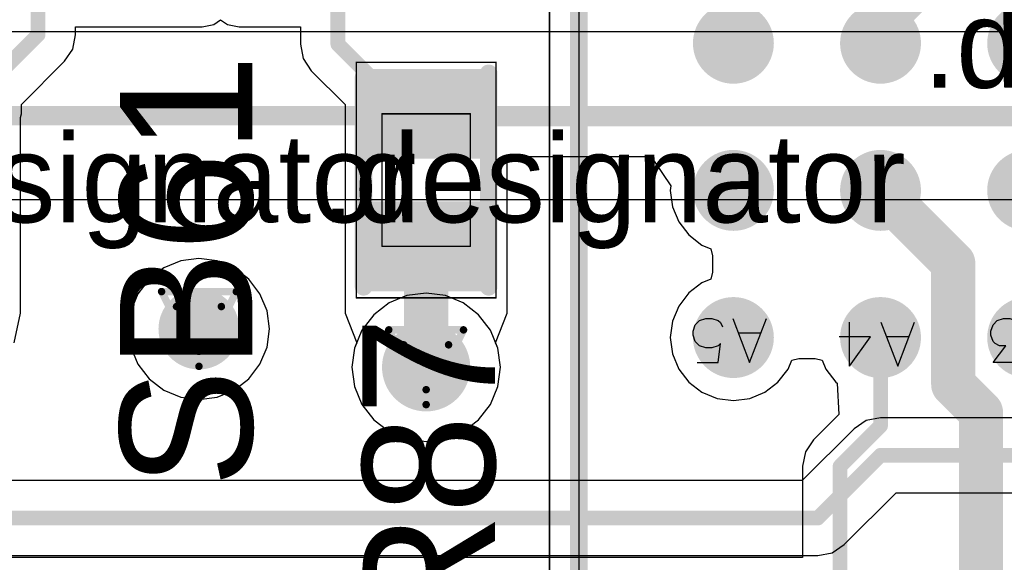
# Model space of a CAD drawing. Header units: millimetres. Extents: x 138 to 555, y 26 to 334.
# Tile 323 of 656: x 242.24 to 248.94, y 190.73 to 194.42. Entities that reach past the tile are written whole.
import ezdxf

# ---------------------------------------------------------------- set-up
doc = ezdxf.new("R2010")
doc.units = ezdxf.units.MM
for name, color, linetype in [('BottomLayer', 5, 'Continuous'), ('DrillDrawing', 1, 'Continuous'), ('Mechanical20', 56, 'Continuous'), ('Mechanical27', 56, 'Continuous'), ('MidLayer1', 16, 'Continuous'), ('MidLayer2', 76, 'Continuous'), ('MidLayer3', 90, 'Continuous'), ('MidLayer4', 156, 'Continuous'), ('MultiLayer', 9, 'Continuous'), ('TopLayer', 1, 'Continuous'), ('TopOverlay', 2, 'Continuous'), ('TopPaste', 8, 'Continuous'), ('TopSolder', 216, 'Continuous'), ('ViaHoleLayer', 16, 'Continuous')]:
    doc.layers.add(name, color=color, linetype=linetype)

# ---------------------------------------------------------------- blocks, each defined once
blk = doc.blocks.new('ICC_BGA24_5X5_BALL_ARRAY_6X8_P1_534')
at = {"layer": 'Mechanical20', "const_width": 0.01}
for points in [[(3.25, 4.25), (-3.25, 4.25)], [(-3.25, 4.25), (-3.25, -4.25)], [(3.25, 4.25), (3.25, -4.25)], [(3.25, -4.25), (-3.25, -4.25)]]:
    blk.add_lwpolyline(points, dxfattribs=at)
at = {"layer": 'Mechanical20', "const_width": 0.005}
for points in [[(-3.2525, 4.25, 1), (-3.2475, 4.25, 1)], [(-3.2525, 4.25, 1), (-3.2475, 4.25, 1)], [(3.2475, 4.25, 1), (3.2525, 4.25, 1)], [(3.2475, 4.25, 1), (3.2525, 4.25, 1)], [(-3.2525, -4.25, 1), (-3.2475, -4.25, 1)], [(-3.2525, -4.25, 1), (-3.2475, -4.25, 1)], [(3.2475, -4.25, 1), (3.2525, -4.25, 1)], [(3.2475, -4.25, 1), (3.2525, -4.25, 1)]]:
    blk.add_lwpolyline(points, format="xyb", close=True, dxfattribs=at)
at = {"layer": 'Mechanical27'}
for p, q in [((-1.135, 2.17), (-1.2492, 1.87)), ((-1.0207, 1.87), (-1.135, 2.17)), ((-0.9222, 2.1414), (-0.9079, 2.1557)), ((-0.9079, 2.1557), (-0.8793, 2.17)), ((-0.8793, 2.17), (-0.8222, 2.17)), ((-0.8222, 2.17), (-0.7936, 2.1557)), ((-0.7936, 2.1557), (-0.7793, 2.1414)), ((-0.135, 2.17), (-0.2492, 1.87)), ((-0.0207, 1.87), (-0.135, 2.17)), ((0.0778, 2.17), (0.2349, 2.17)), ((0.2349, 2.17), (0.1493, 2.0557)), ((0.8829, 2.195), (0.7686, 1.895)), ((0.9972, 1.895), (0.8829, 2.195)), ((1.21, 2.195), (1.0671, 1.995)), ((1.21, 2.195), (1.21, 1.895)), ((1.89, 2.17), (1.7758, 1.87)), ((2.0043, 1.87), (1.89, 2.17)), ((2.1028, 2.17), (2.0886, 2.0414)), ((2.2457, 2.17), (2.1028, 2.17)), ((-0.9364, 2.1128), (-0.9222, 2.1414)), ((-0.9364, 2.0986), (-0.9364, 2.1128)), ((-0.7793, 2.1414), (-0.7651, 2.1128)), ((-0.7651, 2.0843), (-0.7793, 2.0557)), ((-0.7651, 2.1128), (-0.7651, 2.0843)), ((-0.8079, 2.0129), (-0.9507, 1.87)), ((-0.7793, 2.0557), (-0.8079, 2.0129)), ((0.1493, 2.0557), (0.1921, 2.0557)), ((0.1921, 2.0557), (0.2207, 2.0414)), ((0.2207, 2.0414), (0.2349, 2.0271)), ((0.2349, 2.0271), (0.2492, 1.9843)), ((2.0886, 2.0414), (2.1028, 2.0557)), ((2.1028, 2.0557), (2.1457, 2.07)), ((2.1457, 2.07), (2.1885, 2.07)), ((2.1885, 2.07), (2.2314, 2.0557)), ((2.2314, 2.0557), (2.2599, 2.0271)), ((2.2599, 2.0271), (2.2742, 1.9843)), ((-1.2064, 1.97), (-1.0636, 1.97)), ((-0.2064, 1.97), (-0.0636, 1.97)), ((0.2492, 1.9557), (0.2349, 1.9129)), ((0.2492, 1.9843), (0.2492, 1.9557)), ((0.8115, 1.995), (0.9543, 1.995)), ((1.0671, 1.995), (1.2814, 1.995)), ((1.8186, 1.97), (1.9614, 1.97)), ((2.2742, 1.9557), (2.2599, 1.9129)), ((2.2742, 1.9843), (2.2742, 1.9557)), ((0.0636, 1.8986), (0.0493, 1.9272)), ((0.0778, 1.8843), (0.0636, 1.8986)), ((0.1207, 1.87), (0.0778, 1.8843)), ((0.2064, 1.8843), (0.1635, 1.87)), ((0.2349, 1.9129), (0.2064, 1.8843)), ((2.0886, 1.8986), (2.0743, 1.9272)), ((2.1028, 1.8843), (2.0886, 1.8986)), ((2.1457, 1.87), (2.1028, 1.8843)), ((2.2314, 1.8843), (2.1885, 1.87)), ((2.2599, 1.9129), (2.2314, 1.8843)), ((-0.9507, 1.87), (-0.7508, 1.87)), ((0.1635, 1.87), (0.1207, 1.87)), ((2.1885, 1.87), (2.1457, 1.87)), ((-2.1442, 1.17), (-2.1442, 0.87)), ((-2.1442, 1.17), (-2.0157, 1.17)), ((-2.0157, 1.17), (-1.9729, 1.1557)), ((-1.9729, 1.1557), (-1.9586, 1.1414)), ((-1.9586, 1.1414), (-1.9443, 1.1128)), ((-1.8486, 1.1271), (-1.8057, 1.17)), ((-1.8057, 1.17), (-1.8057, 0.87)), ((-1.9443, 1.0843), (-1.9586, 1.0557)), ((-1.9443, 1.1128), (-1.9443, 1.0843)), ((-1.8772, 1.1128), (-1.8486, 1.1271)), ((-2.1442, 1.0271), (-2.0157, 1.0271)), ((-1.9729, 1.0414), (-2.0157, 1.0271)), ((-2.0157, 1.0271), (-1.9729, 1.0129)), ((-1.9586, 1.0557), (-1.9729, 1.0414)), ((-1.9729, 1.0129), (-1.9586, 0.9986)), ((-1.9586, 0.9986), (-1.9443, 0.97)), ((-1.9443, 0.97), (-1.9443, 0.9272)), ((-2.0157, 0.87), (-2.1442, 0.87)), ((-1.9729, 0.8843), (-2.0157, 0.87)), ((-1.9586, 0.8986), (-1.9729, 0.8843)), ((-1.9443, 0.9272), (-1.9586, 0.8986)), ((-2.1278, 0.1557), (-2.1564, 0.1271)), ((-2.0993, 0.17), (-2.1278, 0.1557)), ((-2.0421, 0.17), (-2.0993, 0.17)), ((-2.0136, 0.1557), (-2.0421, 0.17)), ((-1.985, 0.1271), (-2.0136, 0.1557)), ((-1.8579, 0.1271), (-1.815, 0.17)), ((-1.815, 0.17), (-1.815, -0.13)), ((-2.1707, 0.0986), (-2.185, 0.0557)), ((-2.1564, 0.1271), (-2.1707, 0.0986)), ((-1.9707, 0.0986), (-1.985, 0.1271)), ((-1.8865, 0.1128), (-1.8579, 0.1271)), ((-2.185, 0.0557), (-2.185, -0.0157)), ((-2.185, -0.0157), (-2.1707, -0.0586)), ((-2.1707, -0.0586), (-2.1564, -0.0871)), ((-1.985, -0.0871), (-1.9707, -0.0586)), ((-2.1564, -0.0871), (-2.1278, -0.1157)), ((-2.1278, -0.1157), (-2.0993, -0.13)), ((-2.0993, -0.13), (-2.0421, -0.13)), ((-2.0421, -0.13), (-2.0136, -0.1157)), ((-2.0136, -0.1157), (-1.985, -0.0871)), ((-2.1442, -0.83), (-2.1442, -1.13)), ((-2.1442, -0.83), (-2.0443, -0.83)), ((-2.0443, -0.83), (-2.0014, -0.8443)), ((-2.0014, -0.8443), (-1.9729, -0.8729)), ((-1.8486, -0.8729), (-1.8057, -0.83)), ((-1.8057, -0.83), (-1.8057, -1.13)), ((-1.9729, -0.8729), (-1.9586, -0.9014)), ((-1.9586, -0.9014), (-1.9443, -0.9443)), ((-1.8772, -0.8872), (-1.8486, -0.8729)), ((-1.9443, -0.9443), (-1.9443, -1.0157)), ((-1.9586, -1.0586), (-1.9729, -1.0871)), ((-1.9443, -1.0157), (-1.9586, -1.0586)), ((-2.0443, -1.13), (-2.1442, -1.13)), ((-2.0014, -1.1157), (-2.0443, -1.13)), ((-1.9729, -1.0871), (-2.0014, -1.1157)), ((-1.9429, -1.83), (-2.1285, -1.83)), ((-2.1285, -1.83), (-2.1285, -2.13)), ((-1.8929, -1.8872), (-1.8643, -1.8729)), ((-1.8643, -1.8729), (-1.8215, -1.83)), ((-1.8215, -1.83), (-1.8215, -2.13)), ((-2.1285, -1.9729), (-2.0143, -1.9729)), ((-2.1285, -2.13), (-1.9429, -2.13))]:
    blk.add_line(p, q, dxfattribs=at)
at = {"layer": 'Mechanical27', "const_width": 0.01}
for points in [[(-3.05, 4.05), (-3.05, -4.05)], [(3.05, 4.05), (-3.05, 4.05)], [(-1.925, 4.05), (-3.05, 2.925)], [(-1.925, 4.05), (-3.0375, 2.9375)], [(3.05, 4.05), (3.05, -4.05)], [(3.05, -4.05), (-3.05, -4.05)]]:
    blk.add_lwpolyline(points, dxfattribs=at)
at = {"layer": 'Mechanical27', "const_width": 0.005}
for points in [[(-3.0525, 4.05, 1), (-3.0475, 4.05, 1)], [(-3.0525, 4.05, 1), (-3.0475, 4.05, 1)], [(-1.9275, 4.05, 1), (-1.9225, 4.05, 1)], [(-1.9275, 4.05, 1), (-1.9225, 4.05, 1)], [(3.0475, 4.05, 1), (3.0525, 4.05, 1)], [(3.0475, 4.05, 1), (3.0525, 4.05, 1)], [(-3.0525, 2.925, 1), (-3.0475, 2.925, 1)], [(-3.04, 2.9375, 1), (-3.035, 2.9375, 1)], [(-3.0525, -4.05, 1), (-3.0475, -4.05, 1)], [(-3.0525, -4.05, 1), (-3.0475, -4.05, 1)], [(3.0475, -4.05, 1), (3.0525, -4.05, 1)], [(3.0475, -4.05, 1), (3.0525, -4.05, 1)]]:
    blk.add_lwpolyline(points, format="xyb", close=True, dxfattribs=at)
at = {"layer": 'TopLayer', "const_width": 0.225}
for points in [[(-1.1125, 2, 1), (-0.8875, 2, 1)], [(-0.1125, 2, 1), (0.1125, 2, 1)], [(0.8875, 2, 1), (1.1125, 2, 1)], [(1.8875, 2, 1), (2.1125, 2, 1)], [(-2.1125, 1, 1), (-1.8875, 1, 1)], [(-1.1125, 1, 1), (-0.8875, 1, 1)], [(-0.1125, 1, 1), (0.1125, 1, 1)], [(0.8875, 1, 1), (1.1125, 1, 1)], [(1.8875, 1, 1), (2.1125, 1, 1)], [(-2.1125, 0, 1), (-1.8875, 0, 1)], [(-1.1125, 0, 1), (-0.8875, 0, 1)], [(-0.1125, 0, 1), (0.1125, 0, 1)], [(0.8875, 0, 1), (1.1125, 0, 1)], [(1.8875, 0, 1), (2.1125, 0, 1)], [(-2.1125, -1, 1), (-1.8875, -1, 1)], [(-1.1125, -1, 1), (-0.8875, -1, 1)], [(-0.1125, -1, 1), (0.1125, -1, 1)], [(0.8875, -1, 1), (1.1125, -1, 1)], [(1.8875, -1, 1), (2.1125, -1, 1)], [(-2.1125, -2, 1), (-1.8875, -2, 1)], [(-1.1125, -2, 1), (-0.8875, -2, 1)], [(-0.1125, -2, 1), (0.1125, -2, 1)], [(0.8875, -2, 1), (1.1125, -2, 1)], [(1.8875, -2, 1), (2.1125, -2, 1)]]:
    blk.add_lwpolyline(points, format="xyb", close=True, dxfattribs=at)
at = {"layer": 'TopOverlay'}
for p, q in [((-1.135, 2.72), (-1.2492, 2.42)), ((-1.0207, 2.42), (-1.135, 2.72)), ((-0.9364, 2.6628), (-0.9222, 2.6914)), ((-0.9222, 2.6914), (-0.9079, 2.7057)), ((-0.9079, 2.7057), (-0.8793, 2.72)), ((-0.8793, 2.72), (-0.8222, 2.72)), ((-0.8222, 2.72), (-0.7936, 2.7057)), ((-0.7936, 2.7057), (-0.7793, 2.6914)), ((-0.7793, 2.6914), (-0.7651, 2.6628)), ((-0.9364, 2.6486), (-0.9364, 2.6628)), ((-0.7651, 2.6343), (-0.7793, 2.6057)), ((-0.7651, 2.6628), (-0.7651, 2.6343)), ((-0.8079, 2.5629), (-0.9507, 2.42)), ((-0.7793, 2.6057), (-0.8079, 2.5629)), ((-1.2064, 2.52), (-1.0636, 2.52)), ((-0.9507, 2.42), (-0.7508, 2.42))]:
    blk.add_line(p, q, dxfattribs=at)
at = {"layer": 'TopOverlay', "const_width": 0.12}
for points in [[(-2.9, 4.05), (-3.05, 3.9)], [(-2.775, 4.05), (-3.05, 3.775)], [(-2.625, 4.05), (-3.05, 3.625)], [(-2.475, 4.05), (-3.05, 3.475)], [(-2.325, 4.05), (-3.05, 3.325)], [(-2.025, 4.05), (-3.05, 3.025)], [(-2.175, 4.05), (-3.05, 3.175)], [(-1.925, 4.05), (-3.05, 2.925)], [(3.05, 4.05), (-3.05, 4.05)], [(-3.05, 4.05), (-3.05, -4.05)], [(3.05, 4.05), (3.05, -4.05)], [(3.05, -4.05), (-3.05, -4.05)]]:
    blk.add_lwpolyline(points, dxfattribs=at)
at = {"layer": 'TopOverlay', "const_width": 0.06}
for points in [[(-3.08, 4.05, 1), (-3.02, 4.05, 1)], [(-3.08, 4.05, 1), (-3.02, 4.05, 1)], [(-2.93, 4.05, 1), (-2.87, 4.05, 1)], [(-2.805, 4.05, 1), (-2.745, 4.05, 1)], [(-2.655, 4.05, 1), (-2.595, 4.05, 1)], [(-2.505, 4.05, 1), (-2.445, 4.05, 1)], [(-2.355, 4.05, 1), (-2.295, 4.05, 1)], [(-2.205, 4.05, 1), (-2.145, 4.05, 1)], [(-2.055, 4.05, 1), (-1.995, 4.05, 1)], [(-1.955, 4.05, 1), (-1.895, 4.05, 1)], [(3.02, 4.05, 1), (3.08, 4.05, 1)], [(3.02, 4.05, 1), (3.08, 4.05, 1)], [(-3.08, 3.9, 1), (-3.02, 3.9, 1)], [(-3.08, 3.775, 1), (-3.02, 3.775, 1)], [(-3.08, 3.625, 1), (-3.02, 3.625, 1)], [(-3.08, 3.475, 1), (-3.02, 3.475, 1)], [(-3.08, 3.325, 1), (-3.02, 3.325, 1)], [(-3.08, 3.175, 1), (-3.02, 3.175, 1)], [(-3.08, 3.025, 1), (-3.02, 3.025, 1)], [(-3.08, 2.925, 1), (-3.02, 2.925, 1)], [(-3.08, -4.05, 1), (-3.02, -4.05, 1)], [(-3.08, -4.05, 1), (-3.02, -4.05, 1)], [(3.02, -4.05, 1), (3.08, -4.05, 1)], [(3.02, -4.05, 1), (3.08, -4.05, 1)]]:
    blk.add_lwpolyline(points, format="xyb", close=True, dxfattribs=at)
at = {"layer": 'TopPaste', "const_width": 0.225}
for points in [[(-1.1125, 2, 1), (-0.8875, 2, 1)], [(-0.1125, 2, 1), (0.1125, 2, 1)], [(0.8875, 2, 1), (1.1125, 2, 1)], [(1.8875, 2, 1), (2.1125, 2, 1)], [(-2.1125, 1, 1), (-1.8875, 1, 1)], [(-1.1125, 1, 1), (-0.8875, 1, 1)], [(-0.1125, 1, 1), (0.1125, 1, 1)], [(0.8875, 1, 1), (1.1125, 1, 1)], [(1.8875, 1, 1), (2.1125, 1, 1)], [(-2.1125, 0, 1), (-1.8875, 0, 1)], [(-1.1125, 0, 1), (-0.8875, 0, 1)], [(-0.1125, 0, 1), (0.1125, 0, 1)], [(0.8875, 0, 1), (1.1125, 0, 1)], [(1.8875, 0, 1), (2.1125, 0, 1)], [(-2.1125, -1, 1), (-1.8875, -1, 1)], [(-1.1125, -1, 1), (-0.8875, -1, 1)], [(-0.1125, -1, 1), (0.1125, -1, 1)], [(0.8875, -1, 1), (1.1125, -1, 1)], [(1.8875, -1, 1), (2.1125, -1, 1)], [(-2.1125, -2, 1), (-1.8875, -2, 1)], [(-1.1125, -2, 1), (-0.8875, -2, 1)], [(-0.1125, -2, 1), (0.1125, -2, 1)], [(0.8875, -2, 1), (1.1125, -2, 1)], [(1.8875, -2, 1), (2.1125, -2, 1)]]:
    blk.add_lwpolyline(points, format="xyb", close=True, dxfattribs=at)
at = {"layer": 'TopSolder', "const_width": 0.275}
for points in [[(-1.1375, 2, 1), (-0.8625, 2, 1)], [(-0.1375, 2, 1), (0.1375, 2, 1)], [(0.8625, 2, 1), (1.1375, 2, 1)], [(1.8625, 2, 1), (2.1375, 2, 1)], [(-2.1375, 1, 1), (-1.8625, 1, 1)], [(-1.1375, 1, 1), (-0.8625, 1, 1)], [(-0.1375, 1, 1), (0.1375, 1, 1)], [(0.8625, 1, 1), (1.1375, 1, 1)], [(1.8625, 1, 1), (2.1375, 1, 1)], [(-2.1375, 0, 1), (-1.8625, 0, 1)], [(-1.1375, 0, 1), (-0.8625, 0, 1)], [(-0.1375, 0, 1), (0.1375, 0, 1)], [(0.8625, 0, 1), (1.1375, 0, 1)], [(1.8625, 0, 1), (2.1375, 0, 1)], [(-2.1375, -1, 1), (-1.8625, -1, 1)], [(-1.1375, -1, 1), (-0.8625, -1, 1)], [(-0.1375, -1, 1), (0.1375, -1, 1)], [(0.8625, -1, 1), (1.1375, -1, 1)], [(1.8625, -1, 1), (2.1375, -1, 1)], [(-2.1375, -2, 1), (-1.8625, -2, 1)], [(-1.1375, -2, 1), (-0.8625, -2, 1)], [(-0.1375, -2, 1), (0.1375, -2, 1)], [(0.8625, -2, 1), (1.1375, -2, 1)], [(1.8625, -2, 1), (2.1375, -2, 1)]]:
    blk.add_lwpolyline(points, format="xyb", close=True, dxfattribs=at)
blk = doc.blocks.new('R0402_676')
at = {"layer": 'Mechanical20', "const_width": 0.01}
for points in [[(-0.8, 0.475), (-0.8, -0.475)], [(-0.8, 0.475), (0.8, 0.475)], [(0.8, 0.475), (0.8, -0.475)], [(-0.8, -0.475), (0.8, -0.475)]]:
    blk.add_lwpolyline(points, dxfattribs=at)
at = {"layer": 'Mechanical20', "const_width": 0.005}
for points in [[(-0.8025, 0.475, 1), (-0.7975, 0.475, 1)], [(-0.8025, 0.475, 1), (-0.7975, 0.475, 1)], [(0.7975, 0.475, 1), (0.8025, 0.475, 1)], [(0.7975, 0.475, 1), (0.8025, 0.475, 1)], [(-0.8025, -0.475, 1), (-0.7975, -0.475, 1)], [(-0.8025, -0.475, 1), (-0.7975, -0.475, 1)], [(0.7975, -0.475, 1), (0.8025, -0.475, 1)], [(0.7975, -0.475, 1), (0.8025, -0.475, 1)]]:
    blk.add_lwpolyline(points, format="xyb", close=True, dxfattribs=at)
at = {"layer": 'Mechanical27', "const_width": 0.01}
for points in [[(-0.45, 0.3), (-0.45, -0.3)], [(-0.45, 0.3), (0.45, 0.3)], [(0.45, 0.3), (0.45, -0.3)], [(-0.45, -0.3), (0.45, -0.3)]]:
    blk.add_lwpolyline(points, dxfattribs=at)
at = {"layer": 'Mechanical27', "const_width": 0.005}
for points in [[(-0.4525, 0.3, 1), (-0.4475, 0.3, 1)], [(-0.4525, 0.3, 1), (-0.4475, 0.3, 1)], [(0.4475, 0.3, 1), (0.4525, 0.3, 1)], [(0.4475, 0.3, 1), (0.4525, 0.3, 1)], [(-0.4525, -0.3, 1), (-0.4475, -0.3, 1)], [(-0.4525, -0.3, 1), (-0.4475, -0.3, 1)], [(0.4475, -0.3, 1), (0.4525, -0.3, 1)], [(0.4475, -0.3, 1), (0.4525, -0.3, 1)]]:
    blk.add_lwpolyline(points, format="xyb", close=True, dxfattribs=at)
at = {"layer": 'TopLayer'}
for points in [[(-0.195, -0.35), (-0.195, 0.35), (-0.705, -0.35), (-0.705, 0.35)], [(0.705, -0.35), (0.705, 0.35), (0.195, -0.35), (0.195, 0.35)]]:
    blk.add_solid(points, dxfattribs=at)
at = {"layer": 'TopOverlay', "const_width": 0.12}
for points in [[(-0.725, 0.425), (0.7, 0.425)], [(-0.725, -0.425), (0.725, -0.425)]]:
    blk.add_lwpolyline(points, dxfattribs=at)
at = {"layer": 'TopOverlay', "const_width": 0.06}
for points in [[(-0.755, 0.425, 1), (-0.695, 0.425, 1)], [(0.67, 0.425, 1), (0.73, 0.425, 1)], [(-0.755, -0.425, 1), (-0.695, -0.425, 1)], [(0.695, -0.425, 1), (0.755, -0.425, 1)]]:
    blk.add_lwpolyline(points, format="xyb", close=True, dxfattribs=at)
at = {"layer": 'TopPaste'}
for points in [[(-0.195, -0.35), (-0.195, 0.35), (-0.705, -0.35), (-0.705, 0.35)], [(0.705, -0.35), (0.705, 0.35), (0.195, -0.35), (0.195, 0.35)]]:
    blk.add_solid(points, dxfattribs=at)
at = {"layer": 'TopSolder'}
for points in [[(-0.145, -0.4), (-0.145, 0.4), (-0.755, -0.4), (-0.755, 0.4)], [(0.755, -0.4), (0.755, 0.4), (0.145, -0.4), (0.145, 0.4)]]:
    blk.add_solid(points, dxfattribs=at)

msp = doc.modelspace()

# ---------------------------------------------------------------- linework, layer by layer
at = {"layer": 'BottomLayer'}
for p, q in [((251.1963, 194.3353), (240.51, 194.3353)), ((240.746, 193.1956), (251.1963, 193.1956)), ((244.8766, 192.5427), (244.755, 192.4923)), ((245.0071, 192.5598), (244.8766, 192.5427)), ((245.1376, 192.5427), (245.0071, 192.5598)), ((245.2593, 192.4923), (245.1376, 192.5427)), ((244.755, 192.4923), (244.6505, 192.4121)), ((245.3637, 192.4121), (245.2593, 192.4923)), ((244.6505, 192.4121), (244.5704, 192.3077)), ((245.4439, 192.3077), (245.3637, 192.4121)), ((244.5704, 192.3077), (244.52, 192.1861)), ((245.4943, 192.1861), (245.4439, 192.3077)), ((244.52, 192.1861), (244.5028, 192.0555)), ((245.5114, 192.0555), (245.4943, 192.1861)), ((244.5028, 192.0555), (244.52, 191.925)), ((245.4943, 191.925), (245.5114, 192.0555)), ((244.52, 191.925), (244.5704, 191.8034)), ((245.4439, 191.8034), (245.4943, 191.925)), ((244.5704, 191.8034), (244.6505, 191.6989)), ((245.3637, 191.6989), (245.4439, 191.8034)), ((244.6505, 191.6989), (244.755, 191.6188)), ((245.2593, 191.6188), (245.3637, 191.6989)), ((247.9979, 191.6929), (247.9152, 191.6376)), ((248.0954, 191.7123), (247.9979, 191.6929)), ((252.3551, 191.7123), (248.0954, 191.7123)), ((244.755, 191.6188), (244.8766, 191.5684)), ((245.1376, 191.5684), (245.2593, 191.6188)), ((247.9152, 191.6376), (247.5634, 191.2858)), ((244.8766, 191.5684), (245.0071, 191.5512)), ((245.0071, 191.5512), (245.1376, 191.5684)), ((247.5634, 191.2858), (236.9941, 191.2858)), ((247.8492, 190.8507), (248.201, 191.2025)), ((248.201, 191.2025), (252.4606, 191.2025)), ((247.7665, 190.7954), (247.8492, 190.8507)), ((236.8885, 190.776), (247.669, 190.776)), ((247.669, 190.776), (247.7665, 190.7954))]:
    msp.add_line(p, q, dxfattribs=at)
for points, const_width in [([(240.51, 193.7655), (251.7629, 193.7655)], 0.13), ([(247.669, 191.0309), (248.0954, 191.4574)], 0.1), ([(248.0954, 191.4574), (252.4606, 191.4574)], 0.1), ([(236.8885, 191.0309), (247.669, 191.0309)], 0.1)]:
    msp.add_lwpolyline(points, dxfattribs=dict(at, const_width=const_width))
for points, const_width in [([(243.3253, 192.3157, 1), (243.6003, 192.3157, 1)], 0.275), ([(244.8571, 192.0555, 1), (245.1571, 192.0555, 1)], 0.3), ([(248.0704, 191.4574, 1), (248.1204, 191.4574, 1)], 0.05), ([(248.0704, 191.4574, 1), (248.1204, 191.4574, 1)], 0.05), ([(247.644, 191.0309, 1), (247.694, 191.0309, 1)], 0.05), ([(247.644, 191.0309, 1), (247.694, 191.0309, 1)], 0.05)]:
    msp.add_lwpolyline(points, format="xyb", close=True, dxfattribs=dict(at, const_width=const_width))
at = {"layer": 'DrillDrawing', "const_width": 0.0508}
for points in [[(243.2088, 192.5697), (243.7168, 192.5697)], [(243.2088, 192.5697), (243.4628, 192.0617)], [(243.4628, 192.0617), (243.7168, 192.5697)], [(243.3104, 192.4681), (243.6152, 192.4681)], [(243.3104, 192.4681), (243.4628, 192.1633)], [(243.4628, 192.1633), (243.6152, 192.4681)], [(244.7531, 192.3095), (245.2611, 192.3095)], [(244.7531, 192.3095), (245.0071, 191.8015)], [(245.0071, 191.8015), (245.2611, 192.3095)], [(244.8547, 192.2079), (245.1595, 192.2079)], [(244.8547, 192.2079), (245.0071, 191.9031)], [(245.0071, 191.9031), (245.1595, 192.2079)]]:
    msp.add_lwpolyline(points, dxfattribs=at)
at = {"layer": 'DrillDrawing', "const_width": 0.0254}
for points in [[(243.1961, 192.5697, 1), (243.2215, 192.5697, 1)], [(243.1961, 192.5697, 1), (243.2215, 192.5697, 1)], [(243.7041, 192.5697, 1), (243.7295, 192.5697, 1)], [(243.7041, 192.5697, 1), (243.7295, 192.5697, 1)], [(243.2977, 192.4681, 1), (243.3231, 192.4681, 1)], [(243.2977, 192.4681, 1), (243.3231, 192.4681, 1)], [(243.6025, 192.4681, 1), (243.6279, 192.4681, 1)], [(243.6025, 192.4681, 1), (243.6279, 192.4681, 1)], [(244.7404, 192.3095, 1), (244.7658, 192.3095, 1)], [(244.7404, 192.3095, 1), (244.7658, 192.3095, 1)], [(245.2484, 192.3095, 1), (245.2738, 192.3095, 1)], [(245.2484, 192.3095, 1), (245.2738, 192.3095, 1)], [(244.842, 192.2079, 1), (244.8674, 192.2079, 1)], [(244.842, 192.2079, 1), (244.8674, 192.2079, 1)], [(245.1468, 192.2079, 1), (245.1722, 192.2079, 1)], [(245.1468, 192.2079, 1), (245.1722, 192.2079, 1)], [(243.4501, 192.1633, 1), (243.4755, 192.1633, 1)], [(243.4501, 192.1633, 1), (243.4755, 192.1633, 1)], [(243.4501, 192.0617, 1), (243.4755, 192.0617, 1)], [(243.4501, 192.0617, 1), (243.4755, 192.0617, 1)], [(244.9944, 191.9031, 1), (245.0198, 191.9031, 1)], [(244.9944, 191.9031, 1), (245.0198, 191.9031, 1)], [(244.9944, 191.8015, 1), (245.0198, 191.8015, 1)], [(244.9944, 191.8015, 1), (245.0198, 191.8015, 1)]]:
    msp.add_lwpolyline(points, format="xyb", close=True, dxfattribs=at)
at = {"layer": 'MidLayer1'}
for points, const_width in [([(243.3253, 192.3157, 1), (243.6003, 192.3157, 1)], 0.275), ([(244.8571, 192.0555, 1), (245.1571, 192.0555, 1)], 0.3)]:
    msp.add_lwpolyline(points, format="xyb", close=True, dxfattribs=dict(at, const_width=const_width))
at = {"layer": 'MidLayer2'}
for p, q in [((244.8766, 192.5427), (244.755, 192.4923)), ((245.0071, 192.5598), (244.8766, 192.5427)), ((245.1376, 192.5427), (245.0071, 192.5598)), ((245.2593, 192.4923), (245.1376, 192.5427)), ((244.755, 192.4923), (244.6505, 192.4121)), ((245.3637, 192.4121), (245.2593, 192.4923)), ((244.6505, 192.4121), (244.5704, 192.3077)), ((245.4439, 192.3077), (245.3637, 192.4121)), ((244.5704, 192.3077), (244.52, 192.1861)), ((245.4943, 192.1861), (245.4439, 192.3077)), ((244.52, 192.1861), (244.5028, 192.0555)), ((245.5114, 192.0555), (245.4943, 192.1861)), ((244.5028, 192.0555), (244.52, 191.925)), ((245.4943, 191.925), (245.5114, 192.0555)), ((244.52, 191.925), (244.5704, 191.8034)), ((245.4439, 191.8034), (245.4943, 191.925)), ((244.5704, 191.8034), (244.6505, 191.6989)), ((245.3637, 191.6989), (245.4439, 191.8034)), ((244.6505, 191.6989), (244.755, 191.6188)), ((245.2593, 191.6188), (245.3637, 191.6989)), ((244.755, 191.6188), (244.8766, 191.5684)), ((245.1376, 191.5684), (245.2593, 191.6188)), ((244.8766, 191.5684), (245.0071, 191.5512)), ((245.0071, 191.5512), (245.1376, 191.5684))]:
    msp.add_line(p, q, dxfattribs=at)
for points, const_width in [([(243.3253, 192.3157, 1), (243.6003, 192.3157, 1)], 0.275), ([(244.8571, 192.0555, 1), (245.1571, 192.0555, 1)], 0.3)]:
    msp.add_lwpolyline(points, format="xyb", close=True, dxfattribs=dict(at, const_width=const_width))
at = {"layer": 'MidLayer3'}
for p, q in [((244.8766, 192.5427), (244.755, 192.4923)), ((245.0071, 192.5598), (244.8766, 192.5427)), ((245.1376, 192.5427), (245.0071, 192.5598)), ((245.2593, 192.4923), (245.1376, 192.5427)), ((244.755, 192.4923), (244.6505, 192.4121)), ((245.3637, 192.4121), (245.2593, 192.4923)), ((244.6505, 192.4121), (244.5704, 192.3077)), ((245.4439, 192.3077), (245.3637, 192.4121)), ((244.5704, 192.3077), (244.52, 192.1861)), ((245.4943, 192.1861), (245.4439, 192.3077)), ((244.52, 192.1861), (244.5028, 192.0555)), ((245.5114, 192.0555), (245.4943, 192.1861)), ((244.5028, 192.0555), (244.52, 191.925)), ((245.4943, 191.925), (245.5114, 192.0555)), ((244.52, 191.925), (244.5704, 191.8034)), ((245.4439, 191.8034), (245.4943, 191.925)), ((244.5704, 191.8034), (244.6505, 191.6989)), ((245.3637, 191.6989), (245.4439, 191.8034)), ((244.6505, 191.6989), (244.755, 191.6188)), ((245.2593, 191.6188), (245.3637, 191.6989)), ((244.755, 191.6188), (244.8766, 191.5684)), ((245.1376, 191.5684), (245.2593, 191.6188)), ((244.8766, 191.5684), (245.0071, 191.5512)), ((245.0071, 191.5512), (245.1376, 191.5684))]:
    msp.add_line(p, q, dxfattribs=at)
for points, const_width in [([(243.3253, 192.3157, 1), (243.6003, 192.3157, 1)], 0.275), ([(244.8571, 192.0555, 1), (245.1571, 192.0555, 1)], 0.3)]:
    msp.add_lwpolyline(points, format="xyb", close=True, dxfattribs=dict(at, const_width=const_width))
at = {"layer": 'MidLayer4'}
for p, q in [((243.3388, 192.7785), (243.2233, 192.7306)), ((243.4628, 192.7948), (243.3388, 192.7785)), ((243.5868, 192.7785), (243.4628, 192.7948)), ((243.7024, 192.7306), (243.5868, 192.7785)), ((243.2233, 192.7306), (243.124, 192.6545)), ((243.8016, 192.6545), (243.7024, 192.7306)), ((243.124, 192.6545), (243.0479, 192.5553)), ((243.8777, 192.5553), (243.8016, 192.6545)), ((243.0479, 192.5553), (243, 192.4397)), ((243.9256, 192.4397), (243.8777, 192.5553)), ((243, 192.4397), (242.9837, 192.3157)), ((243.9419, 192.3157), (243.9256, 192.4397)), ((242.9837, 192.3157), (243, 192.1917)), ((243.9256, 192.1917), (243.9419, 192.3157)), ((243, 192.1917), (243.0479, 192.0762)), ((243.8777, 192.0762), (243.9256, 192.1917)), ((243.0479, 192.0762), (243.124, 191.977)), ((243.8016, 191.977), (243.8777, 192.0762)), ((243.124, 191.977), (243.2233, 191.9008)), ((243.7024, 191.9008), (243.8016, 191.977)), ((243.2233, 191.9008), (243.3388, 191.853)), ((243.5868, 191.853), (243.7024, 191.9008)), ((243.3388, 191.853), (243.4628, 191.8366)), ((243.4628, 191.8366), (243.5868, 191.853))]:
    msp.add_line(p, q, dxfattribs=at)
for points, const_width in [([(243.3253, 192.3157, 1), (243.6003, 192.3157, 1)], 0.275), ([(244.8571, 192.0555, 1), (245.1571, 192.0555, 1)], 0.3)]:
    msp.add_lwpolyline(points, format="xyb", close=True, dxfattribs=dict(at, const_width=const_width))
at = {"layer": 'MultiLayer'}
for points, const_width in [([(243.3253, 192.3157, 1), (243.6003, 192.3157, 1)], 0.275), ([(244.8571, 192.0555, 1), (245.1571, 192.0555, 1)], 0.3)]:
    msp.add_lwpolyline(points, format="xyb", close=True, dxfattribs=dict(at, const_width=const_width))
at = {"layer": 'TopLayer'}
for p, q in [((243.5635, 194.385), (243.6105, 194.4164)), ((243.6105, 194.4164), (243.6574, 194.385)), ((242.6243, 194.3151), (242.6243, 194.3695)), ((242.6243, 194.3695), (243.4854, 194.3695)), ((243.4854, 194.3695), (243.4855, 194.3695)), ((243.4855, 194.3695), (243.5635, 194.385)), ((243.6574, 194.385), (243.7355, 194.3695)), ((243.7355, 194.3695), (244.152, 194.3695)), ((244.152, 194.3695), (244.152, 194.251)), ((242.6049, 194.2176), (242.6243, 194.3151)), ((242.5497, 194.1349), (242.6049, 194.2176)), ((244.152, 194.251), (244.1714, 194.1535)), ((244.1714, 194.1535), (244.2267, 194.0708)), ((242.2561, 193.8412), (242.5497, 194.1349)), ((244.2267, 194.0708), (244.4571, 193.8403)), ((242.2561, 193.7775), (242.2561, 193.8412)), ((244.4571, 193.8403), (244.4571, 193.3225)), ((242.2511, 193.7528), (242.2561, 193.7775)), ((242.2511, 192.4225), (242.2511, 193.7528)), ((245.5571, 192.4225), (245.5571, 193.4874)), ((245.5571, 193.4874), (246.5142, 193.4874)), ((246.5142, 193.4874), (246.5574, 193.4567)), ((246.5574, 193.4567), (246.6707, 193.2874)), ((244.4571, 193.3225), (244.4571, 192.4225)), ((246.6707, 193.2874), (246.6668, 193.2574)), ((246.6668, 193.2574), (246.6814, 193.1464)), ((246.6814, 193.1464), (246.7242, 193.0431)), ((246.7242, 193.0431), (246.7923, 192.9543)), ((246.7923, 192.9543), (246.8811, 192.8862)), ((246.8811, 192.8862), (246.9427, 192.8607)), ((246.9427, 192.8607), (246.9534, 192.8122)), ((246.9534, 192.8122), (246.9534, 192.7026)), ((246.9534, 192.7026), (246.9427, 192.6541)), ((246.8811, 192.6286), (246.7923, 192.5605)), ((246.9427, 192.6541), (246.8811, 192.6286)), ((246.7923, 192.5605), (246.7242, 192.4717)), ((246.7242, 192.4717), (246.6814, 192.3683)), ((242.2061, 192.2225), (242.2511, 192.4225)), ((242.2511, 192.4225), (242.2511, 192.4225)), ((244.4571, 192.4225), (244.4571, 192.4225)), ((244.4571, 192.4225), (244.5351, 192.2225)), ((245.4792, 192.2225), (245.5571, 192.4225)), ((245.5571, 192.4225), (245.5571, 192.4225)), ((246.6814, 192.3683), (246.6668, 192.2574)), ((244.5351, 192.2225), (244.52, 192.1861)), ((245.4943, 192.1861), (245.4792, 192.2225)), ((246.6668, 192.2574), (246.6814, 192.1464)), ((244.52, 192.1861), (244.5028, 192.0555)), ((245.5114, 192.0555), (245.4943, 192.1861)), ((246.6814, 192.1464), (246.7242, 192.0431)), ((247.4667, 192.0431), (247.4922, 192.1046)), ((247.4922, 192.1046), (247.5406, 192.1153)), ((247.5406, 192.1153), (247.6503, 192.1153)), ((247.6503, 192.1153), (247.6987, 192.1046)), ((247.6987, 192.1046), (247.7242, 192.0431)), ((244.5028, 192.0555), (244.52, 191.925)), ((245.4943, 191.925), (245.5114, 192.0555)), ((246.7242, 192.0431), (246.7923, 191.9543)), ((247.3986, 191.9543), (247.4667, 192.0431)), ((247.7242, 192.0431), (247.7923, 191.9543)), ((246.7923, 191.9543), (246.8811, 191.8862)), ((247.3098, 191.8862), (247.3986, 191.9543)), ((247.7923, 191.9543), (247.8019, 191.947)), ((247.8019, 191.947), (247.8114, 191.7338)), ((244.52, 191.925), (244.5704, 191.8034)), ((245.4439, 191.8034), (245.4943, 191.925)), ((246.8811, 191.8862), (246.9845, 191.8433)), ((247.2064, 191.8433), (247.3098, 191.8862)), ((244.5704, 191.8034), (244.6505, 191.6989)), ((245.3637, 191.6989), (245.4439, 191.8034)), ((246.9845, 191.8433), (247.0955, 191.8287)), ((247.0955, 191.8287), (247.2064, 191.8433)), ((244.6505, 191.6989), (244.755, 191.6188)), ((245.2593, 191.6188), (245.3637, 191.6989)), ((247.8114, 191.7338), (247.6402, 191.5626)), ((244.755, 191.6188), (244.8766, 191.5684)), ((245.1376, 191.5684), (245.2593, 191.6188)), ((244.8766, 191.5684), (245.0071, 191.5512)), ((245.0071, 191.5512), (245.1376, 191.5684)), ((247.6402, 191.5626), (247.585, 191.4799)), ((247.585, 191.4799), (247.5656, 191.3824)), ((247.5656, 191.3824), (247.5656, 190.7623)), ((247.5656, 190.7623), (236.801, 190.7623))]:
    msp.add_line(p, q, dxfattribs=at)
for points, const_width in [([(244.4069, 194.251), (244.4069, 194.9636)], 0.1), ([(248.0954, 194.2574), (248.6704, 194.8324)], 0.1), ([(242.3694, 194.3151), (242.3694, 194.7075)], 0.1), ([(242.0012, 193.9468), (242.3694, 194.3151)], 0.1), ([(244.4069, 194.251), (244.9158, 193.7421)], 0.1), ([(244.9718, 193.7421), (245.0071, 193.7775)], 0.1), ([(245.0071, 193.7775), (245.0423, 193.7423)], 0.1), ([(244.9158, 193.7421), (244.9718, 193.7421)], 0.1), ([(245.0423, 193.7423), (249.5804, 193.7423)], 0.1), ([(248.0954, 193.2574), (248.5896, 192.7632)], 0.3), ([(245.0071, 192.0555), (245.0071, 192.8775)], 0.3), ([(248.5896, 191.9378), (248.5896, 192.7632)], 0.3), ([(248.0955, 191.6574), (248.0955, 192.2574)], 0.1), ([(248.5896, 191.9378), (248.7782, 191.7492)], 0.3), ([(248.7782, 189.3401), (248.7782, 191.7492)], 0.3), ([(247.8205, 191.3824), (248.0955, 191.6574)], 0.1), ([(247.8205, 190.5074), (247.8205, 191.3824)], 0.1)]:
    msp.add_lwpolyline(points, dxfattribs=dict(at, const_width=const_width))
for points, const_width in [([(242.3444, 194.3151, 1), (242.3944, 194.3151, 1)], 0.05), ([(242.3444, 194.3151, 1), (242.3944, 194.3151, 1)], 0.05), ([(244.3819, 194.251, 1), (244.4319, 194.251, 1)], 0.05), ([(244.3819, 194.251, 1), (244.4319, 194.251, 1)], 0.05), ([(248.0704, 194.2574, 1), (248.1204, 194.2574, 1)], 0.05), ([(244.9821, 193.7775, 1), (245.0321, 193.7775, 1)], 0.05), ([(244.9821, 193.7775, 1), (245.0321, 193.7775, 1)], 0.05), ([(244.8908, 193.7421, 1), (244.9408, 193.7421, 1)], 0.05), ([(244.8908, 193.7421, 1), (244.9408, 193.7421, 1)], 0.05), ([(244.9468, 193.7421, 1), (244.9967, 193.7421, 1)], 0.05), ([(244.9468, 193.7421, 1), (244.9967, 193.7421, 1)], 0.05), ([(245.0173, 193.7423, 1), (245.0673, 193.7423, 1)], 0.05), ([(245.0173, 193.7423, 1), (245.0673, 193.7423, 1)], 0.05), ([(248.0204, 193.2574, 1), (248.1704, 193.2574, 1)], 0.15), ([(244.9321, 192.8775, 1), (245.0821, 192.8775, 1)], 0.15), ([(248.5146, 192.7632, 1), (248.6646, 192.7632, 1)], 0.15), ([(248.5146, 192.7632, 1), (248.6646, 192.7632, 1)], 0.15), ([(243.3253, 192.3157, 1), (243.6003, 192.3157, 1)], 0.275), ([(244.8571, 192.0555, 1), (245.1571, 192.0555, 1)], 0.3), ([(248.0705, 192.2574, 1), (248.1205, 192.2574, 1)], 0.05), ([(244.9321, 192.0555, 1), (245.0821, 192.0555, 1)], 0.15), ([(248.5146, 191.9378, 1), (248.6646, 191.9378, 1)], 0.15), ([(248.5146, 191.9378, 1), (248.6646, 191.9378, 1)], 0.15), ([(248.7032, 191.7492, 1), (248.8532, 191.7492, 1)], 0.15), ([(248.7032, 191.7492, 1), (248.8532, 191.7492, 1)], 0.15), ([(248.0705, 191.6574, 1), (248.1205, 191.6574, 1)], 0.05), ([(248.0705, 191.6574, 1), (248.1205, 191.6574, 1)], 0.05), ([(247.7955, 191.3824, 1), (247.8455, 191.3824, 1)], 0.05), ([(247.7955, 191.3824, 1), (247.8455, 191.3824, 1)], 0.05)]:
    msp.add_lwpolyline(points, format="xyb", close=True, dxfattribs=dict(at, const_width=const_width))
at = {"layer": 'ViaHoleLayer', "const_width": 0.15}
for points in [[(243.3878, 192.3157, 1), (243.5378, 192.3157, 1)], [(244.9321, 192.0555, 1), (245.0821, 192.0555, 1)]]:
    msp.add_lwpolyline(points, format="xyb", close=True, dxfattribs=at)

# ---------------------------------------------------------------- block references
for name, p, rotation in [('ICC_BGA24_5X5_BALL_ARRAY_6X8_P1_534', (249.0955, 194.2574), 180), ('R0402_676', (245.0071, 193.3275), 90)]:
    msp.add_blockref(name, p, dxfattribs=dict(rotation=rotation))

# ---------------------------------------------------------------- texts
at = {"layer": 'Mechanical27'}
for p in [(248.3866, 193.9544), (240.9698, 193.04), (244.2972, 193.04)]:
    msp.add_text('.designator', height=0.599999, dxfattribs=at).set_placement(p)
at = {"layer": 'TopOverlay'}
for s, p in [('SB61', (243.8257, 191.2386)), ('R87', (245.474, 190.1909))]:
    msp.add_text(s, height=0.9, rotation=90, dxfattribs=at).set_placement(p)

doc.saveas('drawing.dxf')
